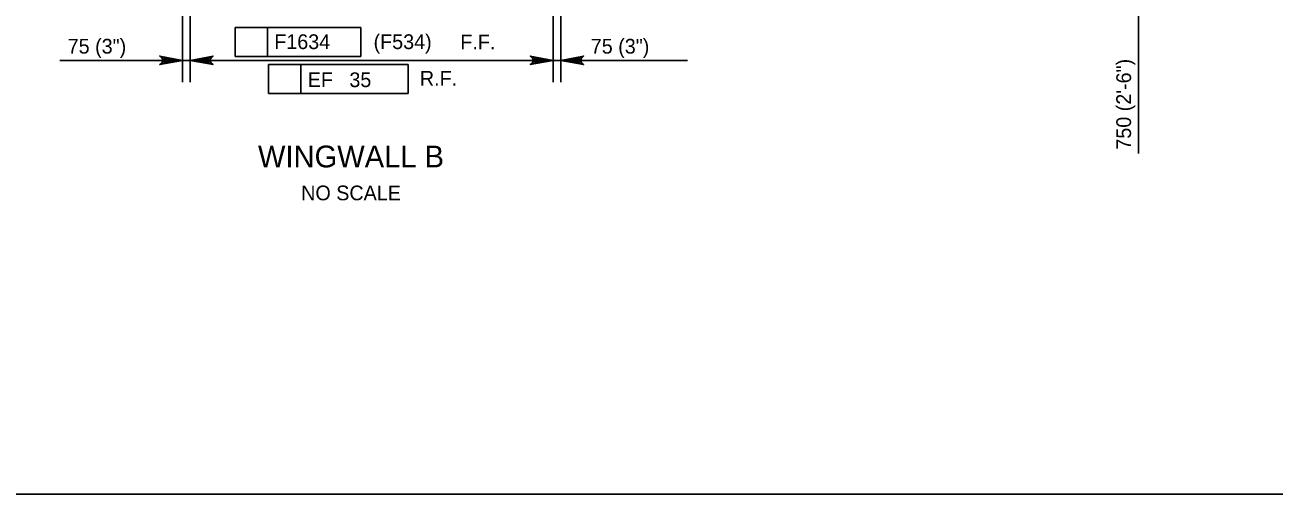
# Model space of a CAD drawing. Extents: x 638340 to 640241, y 295465 to 298435.
# Drawn here: x 638795.5 to 639049.5, y 296074.5 to 296169.9 of the extents above; entities that cross this region are included whole.
import ezdxf

# ---------------------------------------------------------------- set-up
doc = ezdxf.new("R2010")
doc.units = 0
for name, color, linetype in [('2', 7, 'Continuous'), ('3', 7, 'Continuous'), ('4', 7, 'Continuous')]:
    doc.layers.add(name, color=color, linetype=linetype)

msp = doc.modelspace()

# ---------------------------------------------------------------- linework, layer by layer
at = {"layer": '2'}
msp.add_line((639261.46, 296074.46), (638475.46, 296074.46), dxfattribs=at)
at = {"layer": '4'}
for p, q in [((638827.57, 296190.95), (638827.57, 296158.28)), ((638829.11, 296180.18), (638829.11, 296158.28)), ((638902.93, 296180.18), (638902.93, 296158.28)), ((638904.47, 296178.65), (638904.47, 296158.28)), ((639022.01, 296177.23), (639022.01, 296143.78)), ((638838.24, 296169.42), (638863.78, 296169.42)), ((638838.24, 296163.52), (638838.24, 296169.42)), ((638844.84, 296163.52), (638844.84, 296169.42)), ((638863.78, 296169.42), (638863.78, 296163.52)), ((638821.67, 296162.71), (638802.59, 296162.71)), ((638824.62, 296162.71), (638821.67, 296162.71)), ((638829.11, 296162.71), (638827.57, 296162.71)), ((638832.06, 296162.71), (638899.98, 296162.71)), ((638832.06, 296162.71), (638835.02, 296162.71)), ((638863.78, 296163.52), (638838.24, 296163.52)), ((638845.05, 296161.86), (638873.47, 296161.86)), ((638845.05, 296155.95), (638845.05, 296161.86)), ((638851.64, 296155.95), (638851.64, 296161.86)), ((638873.47, 296161.86), (638873.47, 296155.95)), ((638899.98, 296162.71), (638897.03, 296162.71)), ((638902.93, 296162.71), (638904.47, 296162.71)), ((638907.42, 296162.71), (638910.38, 296162.71)), ((638910.38, 296162.71), (638930.23, 296162.71)), ((638873.47, 296155.95), (638845.05, 296155.95))]:
    msp.add_line(p, q, dxfattribs=at)
for points in [[(638827.57, 296162.71), (638822.91, 296161.83), (638823.27, 296162.08), (638823.46, 296162.39), (638823.51, 296162.71), (638823.46, 296163.02), (638823.27, 296163.33), (638822.91, 296163.58), (638827.57, 296162.71), (638823.27, 296163.33), (638823.46, 296163.02), (638827.57, 296162.71), (638823.51, 296162.71), (638823.46, 296162.39), (638827.57, 296162.71), (638823.27, 296162.08)], [(638829.11, 296162.71), (638833.77, 296163.58), (638833.41, 296163.33), (638833.23, 296163.02), (638833.17, 296162.71), (638833.23, 296162.39), (638833.41, 296162.08), (638833.77, 296161.83), (638829.11, 296162.71), (638833.41, 296162.08), (638833.23, 296162.39), (638829.11, 296162.71), (638833.17, 296162.71), (638833.23, 296163.02), (638829.11, 296162.71), (638833.41, 296163.33)], [(638902.93, 296162.71), (638898.27, 296161.83), (638898.63, 296162.08), (638898.82, 296162.39), (638898.87, 296162.71), (638898.82, 296163.02), (638898.63, 296163.33), (638898.27, 296163.58), (638902.93, 296162.71), (638898.63, 296163.33), (638898.82, 296163.02), (638902.93, 296162.71), (638898.87, 296162.71), (638898.82, 296162.39), (638902.93, 296162.71), (638898.63, 296162.08)], [(638904.47, 296162.71), (638909.13, 296163.58), (638908.77, 296163.33), (638908.59, 296163.02), (638908.53, 296162.71), (638908.59, 296162.39), (638908.77, 296162.08), (638909.13, 296161.83), (638904.47, 296162.71), (638908.77, 296162.08), (638908.59, 296162.39), (638904.47, 296162.71), (638908.53, 296162.71), (638908.59, 296163.02), (638904.47, 296162.71), (638908.77, 296163.33)]]:
    msp.add_lwpolyline(points, dxfattribs=at)
for points in [[(638824.62, 296163.2), (638824.62, 296162.22), (638827.57, 296162.71)], [(638832.06, 296163.2), (638832.06, 296162.22), (638829.11, 296162.71)], [(638899.98, 296163.2), (638899.98, 296162.22), (638902.93, 296162.71)], [(638907.42, 296163.2), (638907.42, 296162.22), (638904.47, 296162.71)]]:
    msp.add_lwpolyline(points, close=True, dxfattribs=at)

# ---------------------------------------------------------------- texts
at = {"layer": '3'}
msp.add_text('750 (2\'-6")', height=3.0001, rotation=90, dxfattribs=at).set_placement((639020.46, 296144.54))
at = {"layer": '4'}
for s, height, p in [('75 (3")', 3, (638804.19, 296164.08)), ('F1634', 3, (638846.2, 296165)), ('(F534)', 3, (638866.4, 296165)), ('F.F.', 3, (638884.05, 296164.94)), ('75 (3")', 3, (638910.58, 296164.08)), ('EF   35', 3, (638853.01, 296157.26)), ('R.F.', 3, (638875.82, 296157.55)), ('WINGWALL B', 4.429, (638842.89, 296140.93)), ('NO SCALE', 3, (638851.68, 296134.23))]:
    msp.add_text(s, height=height, dxfattribs=at).set_placement(p)

doc.saveas('drawing.dxf')
